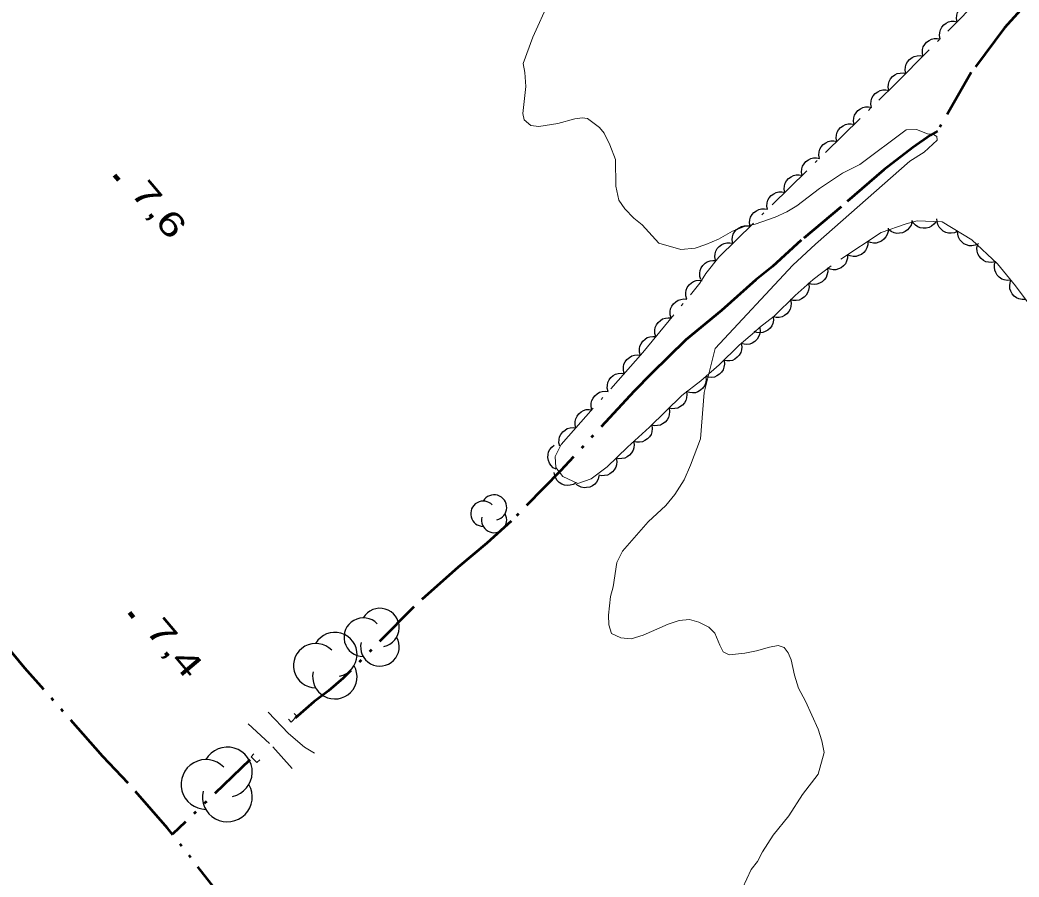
# Model space of a CAD drawing. Extents: x 386081 to 389416, y 5130568 to 5134082.
# Drawn here: x 386897.7 to 387021.2, y 5132079.6 to 5132185.6 of the extents above; entities that cross this region are included whole.
import ezdxf

# ---------------------------------------------------------------- set-up
doc = ezdxf.new("R2010")
doc.units = 0
doc.header["$LTSCALE"] = 1.2
for name, pattern in [('DASH_DOUBLE_DOT', [9.2, 5, -1.2, 0.3, -1.2, 0.3, -1.2]), ('DOT_DASHED', [7.7, 5, -1.2, 0.3, -1.2]), ('MEDIUM_DASHED', [4.5, 3, -1.5])]:
    doc.linetypes.add(name, pattern=pattern)
for name, color, linetype, lineweight in [('19', 7, 'Continuous', 13), ('2', 7, 'Continuous', 13), ('26', 7, 'Continuous', 35), ('3', 7, 'Continuous', 140), ('4', 7, 'DASH_DOUBLE_DOT', 53), ('44', 7, 'Continuous', 25)]:
    doc.layers.add(name, color=color, linetype=linetype, lineweight=lineweight)

msp = doc.modelspace()

# ---------------------------------------------------------------- linework, layer by layer
at = {"layer": '19', "linetype": 'MEDIUM_DASHED'}
for points in [[(386934.13, 5132094.86), (386932.89, 5132095.62), (386930.88, 5132097.32), (386927.87, 5132100.48)], [(386925.92, 5132098.5), (386928.97, 5132095.67), (386931.59, 5132092.66)]]:
    msp.add_lwpolyline(points, dxfattribs=at)
at = {"layer": '2'}
for points in [[(386959.87, 5132174.01), (386960.26, 5132177.34), (386960.14, 5132179.07), (386959.9, 5132180.18), (386961.1, 5132183.45), (386963.11, 5132187.88)], [(386987.05, 5132078.19), (386988.12, 5132080.47), (386988.87, 5132081.45), (386989.5, 5132082.68), (386990.81, 5132084.71), (386992.75, 5132087.1), (386994.44, 5132089.74), (386996.38, 5132092.26), (386997.14, 5132094.97), (386996.83, 5132096.39), (386996.41, 5132097.82), (386994.81, 5132101.29), (386993.95, 5132102.9), (386993.46, 5132104.51), (386993.04, 5132106.43), (386992.67, 5132107.3), (386992.17, 5132107.92), (386991.43, 5132108.17), (386990.37, 5132107.99), (386988.76, 5132107.51), (386987.33, 5132107.22), (386985.4, 5132107.05), (386984.66, 5132107.42), (386984.23, 5132108.23), (386983.62, 5132109.72), (386982.88, 5132110.46), (386981.64, 5132111.09), (386980.46, 5132111.41), (386979.22, 5132111.29), (386977.85, 5132110.81), (386974.74, 5132109.48), (386973.25, 5132109), (386972.01, 5132109.13), (386970.83, 5132109.69), (386970.52, 5132110.75), (386970.47, 5132111.92), (386970.73, 5132114.26), (386971.05, 5132115.44), (386971.5, 5132118.46), (386972.19, 5132119.87), (386975.37, 5132123.49), (386977.55, 5132125.51), (386978.68, 5132126.86), (386979.81, 5132128.7), (386980.62, 5132130.49), (386981.82, 5132133.75), (386982.28, 5132139.49), (386983.67, 5132144.91), (386993.25, 5132155.25), (386996.05, 5132157.83), (387007.71, 5132168.11), (387009.48, 5132169.22), (387011.09, 5132170.68), (387011.08, 5132171.16), (387010.66, 5132171.41), (387009.9, 5132171.49), (387008.56, 5132172), (387007.28, 5132171.96), (387001.56, 5132167.7), (386999.38, 5132166.6), (386996.57, 5132164.71), (386993.77, 5132162.57), (386992.52, 5132161.84), (386991.09, 5132161.17), (386988.6, 5132160.32), (386987.3, 5132160.02), (386985.8, 5132159.42), (386984.06, 5132158.44), (386982.5, 5132157.78), (386981.2, 5132157.35), (386979.4, 5132157.18), (386976.67, 5132157.94), (386974.63, 5132160.24), (386973.58, 5132161.05), (386972.47, 5132162.18), (386971.73, 5132163.29), (386971.37, 5132165.02), (386971.32, 5132168.3), (386970.65, 5132170.1), (386969.91, 5132171.58), (386969.36, 5132172.27), (386967.87, 5132173.39), (386967.19, 5132173.46), (386966.32, 5132173.34), (386964.21, 5132172.74), (386961.85, 5132172.38), (386960.85, 5132172.52), (386960.05, 5132173.2), (386959.87, 5132174.01)]]:
    msp.add_lwpolyline(points, dxfattribs=at)
at = {"layer": '26'}
for p, q in [((386931.94, 5132099.43), (386931.59, 5132099.78)), ((386931.23, 5132098.71), (386930.88, 5132099.06)), ((386931.94, 5132099.43), (386931.23, 5132098.71)), ((386926.28, 5132094.42), (386926.63, 5132094.77)), ((386927, 5132093.71), (386926.28, 5132094.42)), ((386927, 5132093.71), (386927.35, 5132094.06))]:
    msp.add_line(p, q, dxfattribs=at)
at = {"layer": '3'}
for p, q in [((386909.39, 5132166.36), (386909.9, 5132165.75)), ((386911.23, 5132112.25), (386911.74, 5132111.64))]:
    msp.add_line(p, q, dxfattribs=at)
at = {"layer": '4'}
msp.add_line((386926.11, 5132094.03), (386916.55, 5132084.84), dxfattribs=at)
for points in [[(387028.89, 5132194.9), (387019.42, 5132184.59), (387015.32, 5132179.06), (387011.14, 5132171.79), (387010.26, 5132171.31), (387008.08, 5132169.78), (387004.52, 5132167.02), (386999.22, 5132162.43), (386994.3, 5132158.32), (386990.74, 5132155.07), (386988.68, 5132153.42), (386984.44, 5132149.62), (386980.02, 5132146), (386975.78, 5132141.84), (386973.65, 5132139.63), (386964.53, 5132129.81), (386958.42, 5132123.55), (386955.43, 5132120.85), (386951.87, 5132117.86), (386946.38, 5132112.96), (386937.65, 5132104.13), (386935.84, 5132102.6), (386934.03, 5132101.2), (386931.72, 5132099.18)], [(386974.7, 5132015.32), (386971.92, 5132018.62), (386969.52, 5132021.66), (386964.64, 5132027.45), (386958.53, 5132034.98), (386950.39, 5132044.17), (386947.73, 5132047.47), (386941.13, 5132055.25), (386935.57, 5132061.97), (386927.55, 5132071.18), (386923.41, 5132076.1), (386915.95, 5132085.61), (386911.07, 5132091.15), (386907.93, 5132094.45), (386898.3, 5132105.4), (386886.88, 5132119.13)]]:
    msp.add_lwpolyline(points, dxfattribs=at)
at = {"layer": '44', "linetype": 'DOT_DASHED', "lineweight": 13}
for points in [[(386989.13, 5132147.52), (386988.52, 5132146.93), (386986.64, 5132145.34), (386984.15, 5132142.89), (386981.9, 5132140.93), (386979.53, 5132139.1), (386975.54, 5132135.18), (386972.8, 5132132.73), (386970.3, 5132130.28), (386968.31, 5132128.81), (386966.69, 5132128.21), (386964.83, 5132129.08), (386963.97, 5132130.2), (386963.85, 5132131.56), (386964.61, 5132133.04), (386974.72, 5132144.45), (386981.77, 5132153.01), (386982.48, 5132154.21), (386984.1, 5132156.24), (387005.91, 5132177.61), (387020.59, 5132192.44)], [(387039.93, 5132127.79), (387033.46, 5132135.84), (387027.6, 5132142.77), (387022.35, 5132150.56), (387020.77, 5132152.66), (387018.57, 5132155.38), (387015.39, 5132158.35), (387011.71, 5132160.59), (387008.64, 5132160.72), (387007.28, 5132160.36), (387004.2, 5132159.27), (386998, 5132155.17), (386995.77, 5132153.45), (386993.55, 5132151.5), (386990.95, 5132148.92), (386989.14, 5132147.53)]]:
    msp.add_lwpolyline(points, dxfattribs=at)
at = {"layer": '44'}
for points in [[(387013.57, 5132185.35), (387013.49, 5132185.76), (387013.53, 5132186.17), (387013.61, 5132186.49), (387013.78, 5132186.79), (387014.02, 5132187.08), (387014.33, 5132187.3), (387014.61, 5132187.46), (387014.96, 5132187.53), (387015.33, 5132187.55), (387015.68, 5132187.48)], [(387011.46, 5132183.22), (387011.38, 5132183.63), (387011.42, 5132184.03), (387011.5, 5132184.35), (387011.67, 5132184.66), (387011.91, 5132184.94), (387012.22, 5132185.17), (387012.5, 5132185.33), (387012.85, 5132185.4), (387013.22, 5132185.42), (387013.57, 5132185.35)], [(387009.35, 5132181.09), (387009.27, 5132181.5), (387009.31, 5132181.9), (387009.39, 5132182.22), (387009.56, 5132182.53), (387009.8, 5132182.81), (387010.11, 5132183.04), (387010.39, 5132183.2), (387010.74, 5132183.27), (387011.11, 5132183.28), (387011.46, 5132183.22)], [(387007.24, 5132178.95), (387007.16, 5132179.36), (387007.2, 5132179.77), (387007.28, 5132180.09), (387007.45, 5132180.4), (387007.69, 5132180.68), (387008, 5132180.9), (387008.28, 5132181.06), (387008.63, 5132181.14), (387009, 5132181.15), (387009.35, 5132181.09)], [(387005.13, 5132176.82), (387005.05, 5132177.23), (387005.09, 5132177.64), (387005.17, 5132177.96), (387005.34, 5132178.26), (387005.58, 5132178.55), (387005.89, 5132178.77), (387006.17, 5132178.93), (387006.52, 5132179), (387006.89, 5132179.02), (387007.24, 5132178.95)], [(387002.98, 5132174.73), (387002.9, 5132175.15), (387002.95, 5132175.55), (387003.03, 5132175.87), (387003.21, 5132176.17), (387003.45, 5132176.45), (387003.76, 5132176.67), (387004.05, 5132176.83), (387004.4, 5132176.9), (387004.77, 5132176.91), (387005.12, 5132176.83)], [(387000.83, 5132172.64), (387000.76, 5132173.05), (387000.8, 5132173.45), (387000.89, 5132173.77), (387001.07, 5132174.07), (387001.31, 5132174.35), (387001.62, 5132174.57), (387001.91, 5132174.73), (387002.25, 5132174.8), (387002.62, 5132174.81), (387002.98, 5132174.73)], [(386998.69, 5132170.54), (386998.62, 5132170.95), (386998.66, 5132171.35), (386998.74, 5132171.67), (386998.92, 5132171.97), (386999.16, 5132172.25), (386999.48, 5132172.47), (386999.76, 5132172.63), (387000.11, 5132172.7), (387000.48, 5132172.71), (387000.83, 5132172.64)], [(386996.55, 5132168.44), (386996.47, 5132168.85), (386996.52, 5132169.25), (386996.6, 5132169.57), (386996.78, 5132169.87), (386997.02, 5132170.15), (386997.34, 5132170.37), (386997.62, 5132170.53), (386997.97, 5132170.6), (386998.34, 5132170.61), (386998.69, 5132170.54)], [(386994.4, 5132166.34), (386994.33, 5132166.75), (386994.38, 5132167.15), (386994.46, 5132167.47), (386994.64, 5132167.77), (386994.88, 5132168.05), (386995.19, 5132168.27), (386995.48, 5132168.43), (386995.82, 5132168.5), (386996.19, 5132168.51), (386996.55, 5132168.44)], [(386992.26, 5132164.24), (386992.19, 5132164.65), (386992.23, 5132165.05), (386992.31, 5132165.37), (386992.49, 5132165.67), (386992.73, 5132165.95), (386993.05, 5132166.17), (386993.34, 5132166.33), (386993.68, 5132166.4), (386994.05, 5132166.41), (386994.4, 5132166.34)], [(386990.12, 5132162.14), (386990.04, 5132162.55), (386990.09, 5132162.95), (386990.17, 5132163.27), (386990.35, 5132163.57), (386990.59, 5132163.86), (386990.91, 5132164.07), (386991.19, 5132164.23), (386991.54, 5132164.3), (386991.91, 5132164.31), (386992.26, 5132164.24)], [(386987.98, 5132160.04), (386987.9, 5132160.45), (386987.95, 5132160.85), (386988.03, 5132161.17), (386988.21, 5132161.48), (386988.45, 5132161.76), (386988.76, 5132161.97), (386989.05, 5132162.13), (386989.4, 5132162.2), (386989.77, 5132162.21), (386990.12, 5132162.14)], [(386985.83, 5132157.94), (386985.76, 5132158.35), (386985.8, 5132158.75), (386985.89, 5132159.07), (386986.07, 5132159.38), (386986.31, 5132159.66), (386986.62, 5132159.87), (386986.91, 5132160.03), (386987.25, 5132160.1), (386987.62, 5132160.11), (386987.98, 5132160.04)], [(387007.97, 5132160.6), (387007.87, 5132160.2), (387007.65, 5132159.85), (387007.44, 5132159.6), (387007.15, 5132159.4), (387006.82, 5132159.25), (387006.44, 5132159.18), (387006.11, 5132159.16), (387005.77, 5132159.24), (387005.43, 5132159.39), (387005.14, 5132159.6)], [(387010.96, 5132160.62), (387010.71, 5132160.29), (387010.39, 5132160.04), (387010.1, 5132159.88), (387009.76, 5132159.81), (387009.39, 5132159.79), (387009.01, 5132159.87), (387008.7, 5132159.97), (387008.42, 5132160.18), (387008.16, 5132160.44), (387007.97, 5132160.75)], [(387013.63, 5132159.42), (387013.25, 5132159.24), (387012.85, 5132159.19), (387012.52, 5132159.19), (387012.18, 5132159.29), (387011.85, 5132159.45), (387011.56, 5132159.71), (387011.34, 5132159.94), (387011.19, 5132160.26), (387011.09, 5132160.62), (387011.07, 5132160.98)], [(387005.03, 5132159.82), (387005.03, 5132159.4), (387004.91, 5132159.02), (387004.77, 5132158.72), (387004.53, 5132158.45), (387004.24, 5132158.22), (387003.89, 5132158.07), (387003.58, 5132157.97), (387003.23, 5132157.97), (387002.86, 5132158.03), (387002.53, 5132158.17)], [(387016.2, 5132157.86), (387015.82, 5132157.69), (387015.41, 5132157.63), (387015.08, 5132157.63), (387014.75, 5132157.73), (387014.42, 5132157.89), (387014.13, 5132158.15), (387013.9, 5132158.38), (387013.75, 5132158.7), (387013.65, 5132159.06), (387013.63, 5132159.42)], [(386983.69, 5132155.84), (386983.62, 5132156.25), (386983.66, 5132156.65), (386983.74, 5132156.97), (386983.92, 5132157.28), (386984.16, 5132157.56), (386984.48, 5132157.78), (386984.76, 5132157.93), (386985.11, 5132158), (386985.48, 5132158.01), (386985.83, 5132157.94)], [(387002.53, 5132158.17), (387002.53, 5132157.75), (387002.4, 5132157.36), (387002.26, 5132157.06), (387002.03, 5132156.8), (387001.74, 5132156.57), (387001.39, 5132156.41), (387001.08, 5132156.31), (387000.73, 5132156.31), (387000.36, 5132156.37), (387000.03, 5132156.51)], [(387018.27, 5132155.66), (387017.87, 5132155.56), (387017.46, 5132155.59), (387017.14, 5132155.66), (387016.83, 5132155.83), (387016.54, 5132156.05), (387016.3, 5132156.36), (387016.13, 5132156.64), (387016.05, 5132156.98), (387016.02, 5132157.35), (387016.08, 5132157.71)], [(387000.03, 5132156.51), (387000.02, 5132156.09), (386999.9, 5132155.71), (386999.76, 5132155.41), (386999.53, 5132155.14), (386999.24, 5132154.91), (386998.89, 5132154.76), (386998.58, 5132154.66), (386998.23, 5132154.66), (386997.86, 5132154.72), (386997.53, 5132154.86)], [(386981.87, 5132153.45), (386981.75, 5132153.85), (386981.74, 5132154.25), (386981.79, 5132154.58), (386981.93, 5132154.9), (386982.13, 5132155.21), (386982.42, 5132155.46), (386982.68, 5132155.66), (386983.02, 5132155.76), (386983.38, 5132155.82), (386983.74, 5132155.79)], [(387020.2, 5132153.36), (387019.78, 5132153.33), (387019.39, 5132153.41), (387019.08, 5132153.52), (387018.79, 5132153.73), (387018.54, 5132154), (387018.35, 5132154.33), (387018.22, 5132154.63), (387018.18, 5132154.98), (387018.21, 5132155.35), (387018.31, 5132155.7)], [(386997.55, 5132154.82), (386997.58, 5132154.41), (386997.48, 5132154.01), (386997.36, 5132153.7), (386997.15, 5132153.42), (386996.88, 5132153.17), (386996.54, 5132152.99), (386996.24, 5132152.87), (386995.89, 5132152.85), (386995.52, 5132152.88), (386995.18, 5132152.99)], [(386980.13, 5132151.02), (386980.01, 5132151.42), (386980.01, 5132151.82), (386980.06, 5132152.15), (386980.21, 5132152.47), (386980.42, 5132152.78), (386980.71, 5132153.03), (386980.97, 5132153.21), (386981.31, 5132153.32), (386981.68, 5132153.37), (386982.04, 5132153.33)], [(386995.21, 5132152.95), (386995.26, 5132152.54), (386995.19, 5132152.14), (386995.09, 5132151.82), (386994.9, 5132151.53), (386994.64, 5132151.26), (386994.31, 5132151.06), (386994.02, 5132150.92), (386993.67, 5132150.87), (386993.3, 5132150.88), (386992.95, 5132150.97)], [(387022.03, 5132150.99), (387021.61, 5132150.97), (387021.22, 5132151.06), (387020.91, 5132151.19), (387020.63, 5132151.4), (387020.39, 5132151.68), (387020.21, 5132152.02), (387020.09, 5132152.32), (387020.07, 5132152.67), (387020.11, 5132153.04), (387020.23, 5132153.38)], [(386978.22, 5132148.7), (386978.1, 5132149.1), (386978.11, 5132149.51), (386978.15, 5132149.84), (386978.3, 5132150.16), (386978.51, 5132150.46), (386978.8, 5132150.71), (386979.07, 5132150.9), (386979.4, 5132151), (386979.77, 5132151.05), (386980.13, 5132151.02)], [(386992.98, 5132150.94), (386993.06, 5132150.53), (386993.02, 5132150.12), (386992.94, 5132149.8), (386992.76, 5132149.5), (386992.52, 5132149.22), (386992.21, 5132149), (386991.92, 5132148.84), (386991.58, 5132148.77), (386991.21, 5132148.76), (386990.86, 5132148.83)], [(386976.31, 5132146.39), (386976.2, 5132146.79), (386976.2, 5132147.19), (386976.25, 5132147.52), (386976.39, 5132147.84), (386976.6, 5132148.14), (386976.89, 5132148.39), (386977.16, 5132148.58), (386977.5, 5132148.68), (386977.86, 5132148.73), (386978.22, 5132148.7)], [(386990.84, 5132148.84), (386990.87, 5132148.42), (386990.77, 5132148.03), (386990.66, 5132147.72), (386990.44, 5132147.44), (386990.17, 5132147.19), (386989.83, 5132147.01), (386989.53, 5132146.89), (386989.18, 5132146.86), (386988.81, 5132146.9), (386988.46, 5132147.01)], [(386989.17, 5132147.48), (386989.21, 5132147.06), (386989.14, 5132146.66), (386989.03, 5132146.35), (386988.83, 5132146.06), (386988.57, 5132145.8), (386988.24, 5132145.6), (386987.94, 5132145.47), (386987.59, 5132145.43), (386987.22, 5132145.44), (386986.88, 5132145.54)], [(386974.41, 5132144.07), (386974.29, 5132144.47), (386974.29, 5132144.88), (386974.34, 5132145.2), (386974.49, 5132145.52), (386974.69, 5132145.83), (386974.98, 5132146.08), (386975.25, 5132146.27), (386975.59, 5132146.37), (386975.96, 5132146.42), (386976.31, 5132146.39)], [(386986.86, 5132145.56), (386986.94, 5132145.15), (386986.89, 5132144.74), (386986.81, 5132144.42), (386986.63, 5132144.12), (386986.39, 5132143.84), (386986.08, 5132143.62), (386985.79, 5132143.46), (386985.45, 5132143.39), (386985.08, 5132143.38), (386984.72, 5132143.45)], [(386972.4, 5132141.84), (386972.3, 5132142.24), (386972.32, 5132142.65), (386972.38, 5132142.97), (386972.53, 5132143.29), (386972.75, 5132143.58), (386973.05, 5132143.82), (386973.33, 5132144), (386973.67, 5132144.09), (386974.04, 5132144.13), (386974.39, 5132144.08)], [(386984.76, 5132143.42), (386984.81, 5132143), (386984.74, 5132142.6), (386984.64, 5132142.29), (386984.44, 5132142), (386984.18, 5132141.73), (386983.86, 5132141.53), (386983.56, 5132141.39), (386983.21, 5132141.34), (386982.84, 5132141.36), (386982.49, 5132141.45)], [(386970.41, 5132139.59), (386970.31, 5132140), (386970.33, 5132140.4), (386970.39, 5132140.73), (386970.54, 5132141.04), (386970.76, 5132141.34), (386971.06, 5132141.58), (386971.34, 5132141.75), (386971.68, 5132141.85), (386972.05, 5132141.88), (386972.4, 5132141.84)], [(386982.52, 5132141.41), (386982.55, 5132140.99), (386982.46, 5132140.6), (386982.34, 5132140.29), (386982.12, 5132140.01), (386981.85, 5132139.76), (386981.51, 5132139.58), (386981.21, 5132139.46), (386980.86, 5132139.43), (386980.49, 5132139.47), (386980.15, 5132139.58)], [(386968.42, 5132137.35), (386968.32, 5132137.75), (386968.34, 5132138.16), (386968.4, 5132138.48), (386968.56, 5132138.8), (386968.78, 5132139.09), (386969.07, 5132139.33), (386969.35, 5132139.51), (386969.69, 5132139.6), (386970.06, 5132139.64), (386970.41, 5132139.59)], [(386980.09, 5132139.65), (386980.16, 5132139.24), (386980.12, 5132138.83), (386980.04, 5132138.51), (386979.86, 5132138.21), (386979.62, 5132137.93), (386979.3, 5132137.71), (386979.02, 5132137.55), (386978.67, 5132137.49), (386978.3, 5132137.47), (386977.95, 5132137.55)], [(386966.44, 5132135.1), (386966.33, 5132135.5), (386966.35, 5132135.91), (386966.41, 5132136.24), (386966.57, 5132136.55), (386966.79, 5132136.85), (386967.08, 5132137.09), (386967.36, 5132137.26), (386967.7, 5132137.36), (386968.07, 5132137.39), (386968.42, 5132137.35)], [(386977.95, 5132137.55), (386978.02, 5132137.14), (386977.98, 5132136.73), (386977.9, 5132136.41), (386977.72, 5132136.11), (386977.48, 5132135.83), (386977.16, 5132135.61), (386976.88, 5132135.45), (386976.53, 5132135.38), (386976.16, 5132135.37), (386975.81, 5132135.44)], [(386975.82, 5132135.43), (386975.88, 5132135.02), (386975.81, 5132134.62), (386975.72, 5132134.3), (386975.52, 5132134.01), (386975.27, 5132133.74), (386974.94, 5132133.53), (386974.65, 5132133.39), (386974.3, 5132133.34), (386973.93, 5132133.34), (386973.58, 5132133.43)], [(386964.45, 5132132.85), (386964.34, 5132133.26), (386964.36, 5132133.67), (386964.42, 5132133.99), (386964.58, 5132134.3), (386964.8, 5132134.6), (386965.09, 5132134.84), (386965.37, 5132135.02), (386965.71, 5132135.11), (386966.08, 5132135.15), (386966.44, 5132135.1)], [(386963.99, 5132129.98), (386963.62, 5132130.18), (386963.34, 5132130.48), (386963.15, 5132130.74), (386963.03, 5132131.07), (386962.96, 5132131.44), (386962.99, 5132131.82), (386963.05, 5132132.14), (386963.22, 5132132.45), (386963.45, 5132132.74), (386963.73, 5132132.97)], [(386973.55, 5132133.47), (386973.63, 5132133.05), (386973.58, 5132132.65), (386973.5, 5132132.33), (386973.32, 5132132.03), (386973.08, 5132131.75), (386972.76, 5132131.53), (386972.48, 5132131.37), (386972.13, 5132131.31), (386971.76, 5132131.29), (386971.41, 5132131.37)], [(386971.41, 5132131.37), (386971.48, 5132130.96), (386971.44, 5132130.55), (386971.36, 5132130.23), (386971.18, 5132129.93), (386970.94, 5132129.65), (386970.62, 5132129.43), (386970.33, 5132129.27), (386969.99, 5132129.21), (386969.62, 5132129.19), (386969.27, 5132129.27)], [(386966.47, 5132128.31), (386966.11, 5132128.1), (386965.71, 5132128), (386965.39, 5132127.97), (386965.04, 5132128.03), (386964.69, 5132128.16), (386964.38, 5132128.37), (386964.13, 5132128.59), (386963.95, 5132128.89), (386963.81, 5132129.23), (386963.75, 5132129.59)], [(386969.27, 5132129.17), (386969.17, 5132128.76), (386968.97, 5132128.41), (386968.76, 5132128.15), (386968.47, 5132127.95), (386968.14, 5132127.79), (386967.76, 5132127.72), (386967.44, 5132127.69), (386967.09, 5132127.77), (386966.75, 5132127.92), (386966.46, 5132128.12)]]:
    msp.add_lwpolyline(points, dxfattribs=at)
for centre, radius, start, end in [((386956.322, 5132125.266), 1.561, 282.26917, 149.72626), ((386954.98, 5132124.485), 1.561, 44.11537, 269.80396), ((386956.322, 5132123.705), 1.561, 166.93686, 29.62122), ((386942.197, 5132110.407), 2.386, 282.26917, 149.72626), ((386940.145, 5132109.214), 2.386, 44.11537, 269.80396), ((386936.627, 5132107.066), 2.747, 282.26917, 149.72626), ((386934.265, 5132105.692), 2.747, 44.11537, 269.80396), ((386942.197, 5132108.021), 2.386, 166.93686, 29.62122), ((386936.627, 5132104.319), 2.747, 166.93686, 29.62122), ((386923.336, 5132092.539), 3.079, 282.26917, 149.72626), ((386920.688, 5132091), 3.079, 44.11537, 269.80396), ((386923.336, 5132089.46), 3.079, 166.93686, 29.62122)]:
    msp.add_arc(centre, radius, start, end, dxfattribs=at)

# ---------------------------------------------------------------- texts
at = {"layer": '3'}
for s, width, p in [('7,6    ', 1.4, (386911.22, 5132164.14)), ('7,4    ', 1.45, (386913.06, 5132110.03))]:
    msp.add_text(s, height=3, rotation=310.294, dxfattribs=dict(at, width=width)).set_placement(p)

doc.saveas('drawing.dxf')
